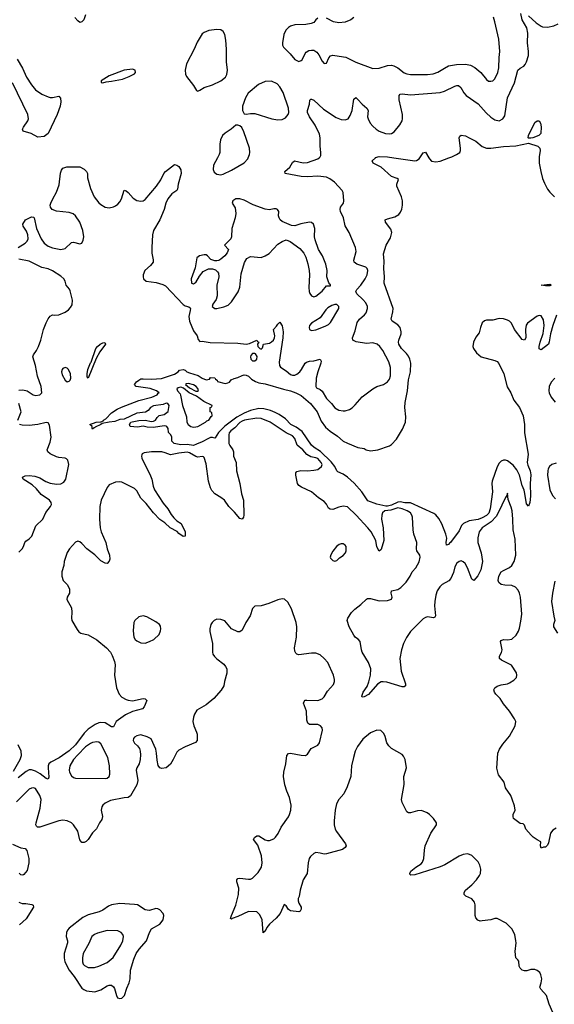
# Model space of a CAD drawing. Header units: inches. Extents: x 1449094 to 1618372, y 389908 to 534307.
# Tile 361 of 494: x 1543479 to 1548554, y 501968 to 511310. Entities that reach past the tile are written whole.
import ezdxf

# ---------------------------------------------------------------- set-up
doc = ezdxf.new("R2010")
doc.units = ezdxf.units.IN
doc.header["$MEASUREMENT"] = 0
doc.layers.add('B5540', color=7, linetype='Continuous')
doc.layers.add('B5541', color=7, linetype='Continuous')

msp = doc.modelspace()

# ---------------------------------------------------------------- linework, layer by layer
at = {"layer": 'B5540', "color": 5}
for points, elevation in [([(1543464.5, 509150), (1543530.8, 509189.2), (1543549.6, 509210), (1543558.7, 509230), (1543556.9, 509270), (1543543, 509303), (1543513.2, 509350), (1543509, 509370), (1543535.3, 509410), (1543590, 509441), (1543610, 509438), (1543618, 509430), (1543637.6, 509330), (1543682.8, 509230), (1543712.9, 509190), (1543750, 509161.2), (1543790, 509144.1), (1543870, 509130.2), (1543910, 509139.5), (1543970, 509194.9), (1543990, 509198.4), (1544050, 509184.9), (1544070, 509190.8), (1544082, 509218), (1544086.6, 509250), (1544079.3, 509310), (1544050.6, 509390.6), (1544010, 509449.6), (1543987.2, 509467.2), (1543950, 509480.5), (1543830, 509492.7), (1543788.7, 509510), (1543773.2, 509530), (1543769.3, 509550), (1543776, 509570), (1543792.3, 509610), (1543827.7, 509672.3), (1543855.3, 509744.7), (1543867.5, 509852.5), (1543877.5, 509882.5), (1543890, 509901), (1543926.3, 509913.7), (1544050, 509914.8), (1544092.8, 509892.8), (1544114.8, 509870), (1544122.8, 509850), (1544122, 509810), (1544150.3, 509710), (1544185.7, 509630), (1544230, 509572.7), (1544250, 509555.8), (1544290, 509532.4), (1544330, 509526.4), (1544370, 509535.5), (1544390, 509545.5), (1544410, 509559.1), (1544430, 509582), (1544445.1, 509610), (1544470, 509691.3), (1544490, 509686), (1544510, 509670.8), (1544555.5, 509615.5), (1544590, 509594.8), (1544627.7, 509587.7), (1544650, 509590.6), (1544670, 509603.8), (1544777.7, 509730), (1544818, 509790), (1544848.2, 509851.8), (1544862.7, 509870), (1544950, 509936), (1544970, 509931.3), (1544990, 509916), (1545010, 509884.7), (1545012.8, 509850), (1544984.2, 509750), (1544978, 509702), (1544970.3, 509689.7), (1544922.5, 509657.5), (1544884.9, 509610), (1544866.7, 509570), (1544850, 509509), (1544808.8, 509411.2), (1544750.4, 509309.7), (1544738.4, 509270), (1544732.4, 509150), (1544734.2, 509094.2), (1544747.5, 509032.5), (1544744.9, 509010), (1544722, 508978), (1544666.7, 508930), (1544652, 508890), (1544650.3, 508870), (1544655.8, 508850), (1544679.1, 508830), (1544775.5, 508815.5), (1544836.7, 508796.7), (1544863.4, 508783.4), (1545030, 508607.2), (1545050, 508593.8), (1545084.8, 508584.8), (1545096.5, 508576.5), (1545100.2, 508570), (1545098, 508550), (1545085.8, 508494.2), (1545091.4, 508450), (1545130, 508358.9), (1545163.1, 508310), (1545174.6, 508274.6), (1545190, 508256), (1545210, 508259.3), (1545286.6, 508246.6), (1545550, 508241.6), (1545630, 508233), (1545660.9, 508239.1), (1545730, 508270.6), (1545737.3, 508257.3), (1545750.7, 508250), (1545737.3, 508230), (1545740.4, 508210), (1545757.3, 508190), (1545770, 508185.5), (1545783.3, 508196.7), (1545792, 508230), (1545850, 508241.8), (1545870, 508252.7), (1545888.3, 508270), (1545898.8, 508290), (1545901.5, 508310), (1545889.7, 508370.3), (1545918.2, 508401.8), (1545930, 508422), (1545950, 508438.8), (1545970, 508406), (1545978.8, 508350), (1545976.5, 508290), (1545942, 508062), (1545944.4, 508030), (1545953.3, 508013.3), (1546010, 507979.5), (1546050, 507944), (1546070, 507936.1), (1546090, 507938), (1546110, 507946), (1546138.5, 507970), (1546154.7, 507990), (1546187.8, 508050), (1546200.3, 508059.7), (1546228.7, 508070), (1546270, 508074.6), (1546331, 508090), (1546340.5, 508070), (1546338, 508050), (1546310.2, 507970), (1546294.9, 507910), (1546290.6, 507830), (1546298, 507818), (1546330, 507801.3), (1546350, 507784.2), (1546390, 507717.4), (1546438.3, 507670), (1546470, 507628.8), (1546510, 507605.8), (1546550, 507597.3), (1546570, 507598.5), (1546608.9, 507611.1), (1546634, 507626), (1546665.1, 507654.9), (1546730, 507730.3), (1546830, 507808.4), (1546870, 507828.4), (1546932.5, 507847.5), (1546970, 507872.7), (1546990, 507900.7), (1546999.2, 507930), (1546999.8, 508010), (1546984.7, 508064.7), (1546926.9, 508170), (1546896.9, 508210), (1546872, 508230), (1546830, 508244), (1546770, 508238.5), (1546674.2, 508254.1), (1546642, 508270), (1546639.6, 508290), (1546662.8, 508357.2), (1546681.6, 508438.4), (1546705.1, 508470), (1546751.1, 508510), (1546767.1, 508530), (1546782.2, 508570), (1546780.4, 508590), (1546763.7, 508623.7), (1546736.8, 508656.8), (1546680.5, 508710), (1546671.1, 508730), (1546679.7, 508750), (1546717.8, 508790), (1546757.6, 508850), (1546778.2, 508890), (1546784.5, 508930), (1546777.7, 508950), (1546763.3, 508963.3), (1546678, 508990), (1546654.3, 509010), (1546650.9, 509030), (1546672.1, 509110), (1546667.6, 509150), (1546607.8, 509290), (1546570, 509353.2), (1546552.8, 509430), (1546524.7, 509490), (1546519.7, 509510), (1546524.2, 509530), (1546552.3, 509570), (1546557, 509590), (1546549.6, 509670), (1546539.6, 509690), (1546468.2, 509770), (1546421.7, 509801.8), (1546390, 509814.8), (1546310, 509825.2), (1546210, 509818.8), (1546150, 509820.9), (1545999, 509850), (1545996, 509870), (1546044.5, 509910), (1546070, 509956), (1546088.7, 509970), (1546170, 509953.4), (1546210, 509954.6), (1546309.4, 509990), (1546321.7, 510000)], 560), ([(1548573.5, 508506.5), (1548539.3, 508410), (1548518.6, 508330), (1548506.4, 508253.6), (1548497.3, 508230), (1548430, 508178), (1548410, 508186), (1548409.3, 508210), (1548418, 508250), (1548447.5, 508332.5), (1548456.1, 508410), (1548450, 508461.2), (1548430, 508499.7), (1548410, 508504.7), (1548390, 508497.1), (1548300.9, 508430), (1548287.3, 508412.7), (1548278.9, 508370), (1548282, 508290), (1548270, 508269.2), (1548250, 508276), (1548177.2, 508370), (1548148.9, 508430), (1548128.7, 508450), (1548110, 508460.2), (1548070, 508472.9), (1548030, 508475.2), (1547970, 508458.3), (1547910, 508457.7), (1547890, 508452.5), (1547870, 508433.5), (1547853.5, 508390), (1547841.3, 508338.7), (1547810, 508297.2), (1547786, 508250), (1547781.3, 508210), (1547787.8, 508190), (1547816.4, 508150), (1547858.6, 508110), (1547990, 508076.4), (1548010, 508066.1), (1548028.8, 508048.8), (1548073.3, 507950), (1548105.5, 507825.6), (1548141.4, 507770), (1548170, 507699.6), (1548223.1, 507630), (1548257, 507550), (1548270.4, 507470), (1548270.4, 507390), (1548306.3, 507186.3), (1548297.7, 507110), (1548303.6, 507083.6), (1548326.2, 507030), (1548330, 506992), (1548326, 506910), (1548328.2, 506790), (1548323, 506730), (1548310, 506694), (1548290, 506715.3), (1548275.6, 506815.6), (1548267.1, 506847.1), (1548250, 506889.2), (1548224.4, 506990), (1548198.7, 507038.7), (1548161.9, 507081.9), (1548110, 507124.1), (1548090, 507131.6), (1548070, 507131.6), (1548050, 507122.2), (1548030, 507102.8), (1548010, 507066.2), (1547963.3, 506930), (1547960.1, 506910), (1547967, 506830), (1547945.4, 506670), (1547931.3, 506628.7), (1547910, 506606.4), (1547870, 506583.4), (1547830, 506568.9), (1547746, 506554), (1547692.2, 506530), (1547674.2, 506510), (1547650, 506460.5), (1547570, 506349.7), (1547557.7, 506342.3), (1547550, 506329.6), (1547530, 506324), (1547527.3, 506350), (1547534, 506390), (1547523.5, 506430), (1547486.7, 506526.7), (1547458, 506578), (1547430, 506610.8), (1547410, 506623.7), (1547190, 506725.9), (1547134.6, 506725.4), (1547090, 506734.8), (1547070, 506733.8), (1547010, 506704.3), (1546970, 506693.3), (1546953.8, 506693.8), (1546870, 506711.8), (1546783.7, 506743.7), (1546727.1, 506830), (1546653.9, 506913.9), (1546589.9, 506970), (1546550, 506996.9), (1546499.9, 507019.9), (1546490, 507028.5), (1546471.2, 507070), (1546435, 507115), (1546333.8, 507213.8), (1546275.3, 507250), (1546250, 507273), (1546161.8, 507401.8), (1546103.9, 507443.9), (1546053.3, 507470), (1546001.4, 507521.4), (1545942.9, 507562.9), (1545904.1, 507584.1), (1545860.6, 507600.6), (1545797.8, 507617.8), (1545750, 507619.8), (1545670, 507602.4), (1545610, 507577.6), (1545540.8, 507539.2), (1545425.5, 507454.5), (1545366.2, 507393.8), (1545336.1, 507343.9), (1545330, 507340.4), (1545310, 507345.5), (1545290, 507344.5), (1545270, 507337.8), (1545210, 507303.4), (1545156, 507284), (1545130, 507269.9), (1545070, 507280.3), (1545010, 507275.8), (1544944, 507290), (1544922, 507310), (1544922, 507350), (1544914, 507370), (1544893.2, 507393.2), (1544888.7, 507430), (1544877.2, 507450), (1544870, 507454), (1544850, 507456.2), (1544750, 507439.3), (1544690, 507443.7), (1544650, 507454), (1544596.5, 507443.5), (1544528.7, 507450), (1544521.2, 507470), (1544534, 507490), (1544545.3, 507494.7), (1544610, 507506.4), (1544670, 507510.6), (1544730, 507498), (1544750, 507500.5), (1544769, 507510), (1544784.7, 507535.3), (1544804.7, 507555.3), (1544850, 507564.7), (1544890, 507594), (1544899.3, 507650), (1544886, 507670), (1544870, 507671.1), (1544840.4, 507659.6), (1544750, 507645.7), (1544719.5, 507630), (1544698, 507602), (1544674.6, 507585.4), (1544590, 507577.8), (1544470, 507518.4), (1544430, 507516.9), (1544383.1, 507496.9), (1544327.1, 507492.9), (1544261.4, 507478.6), (1544250, 507469.2), (1544195.3, 507444.7), (1544190, 507438), (1544182, 507438), (1544170, 507426), (1544166, 507430), (1544166, 507450), (1544146, 507470), (1544206, 507490), (1544250, 507494), (1544274.8, 507505.2), (1544276, 507510), (1544297.6, 507522.4), (1544350, 507579), (1544405, 507615.1), (1544445.6, 507634.4), (1544610, 507698), (1544733.2, 507730), (1544785.2, 507750), (1544794.2, 507765.8), (1544802, 507770), (1544778, 507790), (1544718, 507810), (1544584, 507830), (1544568, 507850), (1544586.8, 507873.2), (1544610, 507891.3), (1544630, 507901), (1544650, 507902.8), (1544730, 507898), (1544824.7, 507904.7), (1544950, 507947.7), (1544984, 507970), (1544996.5, 507983.5), (1545030, 507991), (1545050, 507986), (1545066, 507970), (1545090, 507958.8), (1545174.4, 507934.4), (1545212, 507910), (1545250, 507894), (1545282, 507898), (1545290, 507914), (1545330, 507912), (1545338, 507898), (1545354, 507890), (1545358, 507878), (1545430, 507858), (1545456.4, 507863.6), (1545470, 507872), (1545486.3, 507893.7), (1545513.6, 507906.4), (1545550, 507916.3), (1545590, 507935.5), (1545610, 507940.7), (1545630, 507938.8), (1545650, 507926.8), (1545679.5, 507899.5), (1545716.7, 507876.7), (1545750, 507865.5), (1545810, 507855.8), (1545983.2, 507803.2), (1546050, 507788.9), (1546100.5, 507770), (1546150, 507744.1), (1546239.5, 507670), (1546301.8, 507590), (1546340, 507500), (1546382.9, 507442.9), (1546425.6, 507405.6), (1546497, 507357), (1546550, 507312.4), (1546590, 507290.6), (1546690, 507250.4), (1546750, 507240.5), (1546766.8, 507230), (1546810, 507219.7), (1546877.6, 507230), (1546990, 507267.8), (1547010, 507280.7), (1547057.4, 507330), (1547113.8, 507426.2), (1547139.8, 507490), (1547143.3, 507543.3), (1547136.2, 507630), (1547137.8, 507677.8), (1547159.9, 507790), (1547168.5, 507891.5), (1547188, 507970), (1547191.6, 508050), (1547182.8, 508090), (1547170, 508116.3), (1547150, 508143.5), (1547103, 508190), (1547078, 508230), (1547074.3, 508250), (1547077.4, 508270), (1547099.1, 508330), (1547100.4, 508350), (1547090, 508389.3), (1547070, 508413.6), (1547014.5, 508450), (1547005.1, 508470), (1547021.4, 508538.6), (1547022.9, 508570), (1546939.2, 508810), (1546942.4, 508870), (1546934.2, 508950), (1546940, 509020), (1546933.5, 509090), (1546957.2, 509170), (1546998.6, 509241.4), (1547011.9, 509290), (1547002.9, 509322.9), (1546953, 509390), (1546949.6, 509410), (1546970, 509422), (1547041.5, 509438.5), (1547077.7, 509462.3), (1547094.7, 509485.3), (1547106.5, 509513.5), (1547113.7, 509550), (1547114.2, 509590), (1547104.2, 509630), (1547059.2, 509730), (1547057.6, 509750), (1547073.6, 509793.6), (1547062.5, 509802.5), (1547010, 509821.1), (1546911.3, 509911.3), (1546835.3, 509950), (1546824, 509970), (1546855.9, 510000)], 540), ([(1545357.4, 510000), (1545320.3, 509930), (1545314.9, 509890), (1545324.6, 509864.6), (1545350, 509843), (1545390, 509837.6), (1545410, 509843.1), (1545490, 509881.1), (1545610, 509951.4), (1545645.3, 509990), (1545649.3, 510000)], 580), ([(1547030, 510000), (1547230, 509972.4), (1547245.6, 509974.4), (1547271.1, 509988.9), (1547278.6, 510000)], 540), ([(1547362.2, 510000), (1547368.8, 509988.8), (1547387.6, 509967.6), (1547430, 509960.3), (1547470, 509969.1), (1547553.7, 510000)], 540), ([(1548410.4, 510000), (1548411.4, 509950), (1548425.5, 509870), (1548443.1, 509803.1), (1548459.2, 509759.2), (1548490, 509702), (1548510, 509674.9), (1548554.9, 509630)], 540), ([(1543470, 507796.4), (1543510, 507798.7), (1543550, 507788.4), (1543607.3, 507750), (1543630, 507744.2), (1543669.6, 507750.4), (1543689.3, 507770), (1543682.9, 507830), (1543648.1, 507928.1), (1543629.6, 508030), (1543603.7, 508110), (1543609.3, 508130), (1543638, 508170), (1543657, 508210), (1543680.7, 508270), (1543704.4, 508370), (1543730, 508434), (1543750, 508470.7), (1543770, 508496), (1543789.5, 508510.5), (1543810, 508507.3), (1543850, 508510.6), (1543910, 508535.5), (1543942.4, 508557.6), (1543961.7, 508578.3), (1543976.6, 508603.4), (1543982, 508650), (1543959, 508739), (1543952.7, 508752.7), (1543919.6, 508790), (1543911.1, 508830), (1543899.7, 508850), (1543870, 508878), (1543790, 508928.7), (1543750, 508945.1), (1543690, 508959.1), (1543570, 509018.7), (1543470, 509039.1)], 560), ([(1548558.7, 507910), (1548523.7, 507870), (1548503.7, 507830), (1548500.3, 507790), (1548504.2, 507770), (1548524.4, 507730), (1548562, 507682)], 560), ([(1543462, 507510), (1543493.6, 507590), (1543469.7, 507670)], 560), ([(1548570, 503638), (1548539.8, 503620.2), (1548518, 503590), (1548499.8, 503500.2), (1548490, 503478), (1548470, 503458), (1548450, 503458), (1548428, 503450), (1548422, 503470), (1548426, 503510), (1548390, 503528), (1548353.6, 503553.6), (1548333.6, 503573.6), (1548282, 503630), (1548270, 503666), (1548259, 503679), (1548230, 503682), (1548168, 503730), (1548162, 503750), (1548164, 503770), (1548182, 503810), (1548175.3, 503850), (1548154.6, 503914.6), (1548142, 503950), (1548090, 504022), (1548076.5, 504076.5), (1548025.6, 504145.6), (1548009.3, 504209.3), (1548019.3, 504350), (1548033.2, 504390), (1548064.8, 504435.2), (1548130, 504511.3), (1548180.7, 504610), (1548189.4, 504650), (1548177.2, 504677.2), (1548129.3, 504750), (1548070, 504819), (1548039.3, 504870), (1547997.2, 504910), (1547985.2, 504930), (1547981.2, 504950), (1547989, 504970), (1548010, 504986.8), (1548050, 505000.5), (1548108, 505010), (1548130, 505019.1), (1548170, 505044), (1548196, 505070), (1548198, 505090), (1548193.8, 505113.8), (1548146.6, 505186.6), (1548051.9, 505231.9), (1548033.2, 505250), (1548035.1, 505270), (1548053, 505307), (1548057.6, 505330), (1548042.7, 505410), (1548050, 505418.8), (1548070, 505427.7), (1548110, 505424.9), (1548150, 505432.2), (1548190.8, 505469.2), (1548212.5, 505507.5), (1548222.5, 505537.5), (1548236.9, 505603.1), (1548244, 505670), (1548231.5, 505830), (1548222.4, 505870), (1548210, 505897.6), (1548184.4, 505924.4), (1548150, 505941), (1548084.1, 505944.1), (1548050, 505951.6), (1548028.5, 505968.5), (1548019.6, 505990), (1548026, 506030), (1548049.5, 506070), (1548070, 506084.4), (1548130, 506112.2), (1548150, 506130.4), (1548171.3, 506168.7), (1548187.4, 506230), (1548182.2, 506382.2), (1548164.4, 506470), (1548161.6, 506570), (1548153.3, 506650), (1548145.2, 506685.2), (1548116.6, 506756.6), (1548110, 506818), (1548104.7, 506795.3), (1548090, 506778), (1548022.2, 506630), (1548002.7, 506597.3), (1547955.3, 506544.7), (1547868.9, 506490), (1547839, 506450), (1547827.3, 506392.7), (1547829.1, 506350.9), (1547859.7, 506250), (1547872.9, 506170), (1547857, 506090), (1547828.2, 506031.8), (1547790, 505989.3), (1547770, 506002.7), (1547730.8, 506110), (1547708.3, 506150), (1547690, 506167.1), (1547670, 506174.8), (1547650, 506169.7), (1547630, 506154.7), (1547610, 506118), (1547595.5, 506064.5), (1547572.7, 506007.3), (1547553.2, 505986.8), (1547490, 505949.8), (1547468.3, 505930), (1547441.8, 505890), (1547429.1, 505849.1), (1547419.1, 505790), (1547417.6, 505750), (1547425.3, 505654.7), (1547419, 505641), (1547406, 505634), (1547350, 505643.1), (1547330, 505638.3), (1547310, 505625.3), (1547190, 505503.9), (1547150, 505449.6), (1547122.6, 505390), (1547102.4, 505330), (1547088.8, 505250), (1547100.3, 505130), (1547142, 505010), (1547141, 504990), (1547130, 504981.2), (1547110, 504980.9), (1546963.5, 505023.5), (1546930, 505028.6), (1546910, 505026.2), (1546874.8, 505005.2), (1546790, 504908.3), (1546750, 504883.6), (1546730, 504882), (1546726.6, 504890), (1546739.6, 504930), (1546775.9, 504984.1), (1546791.9, 505028.1), (1546808.3, 505090), (1546811.2, 505150), (1546790, 505209.4), (1546729.6, 505310), (1546722.4, 505330), (1546712.3, 505410), (1546691.5, 505431.5), (1546667.5, 505447.5), (1546650, 505469), (1546606, 505550), (1546589, 505610), (1546594, 505630), (1546630, 505684.7), (1546661.5, 505718.5), (1546718.6, 505761.4), (1546770, 505811.3), (1546782, 505818), (1546810, 505818.8), (1546890, 505796.3), (1546970, 505800.5), (1547009.3, 505810.7), (1547015.1, 505830), (1547003.7, 505870), (1547009, 505890), (1547070, 505903.7), (1547096.6, 505923.4), (1547147.6, 505972.4), (1547186, 506030), (1547206, 506070), (1547240.9, 506110), (1547270, 506164.7), (1547282, 506210), (1547278, 506230), (1547249.6, 506270), (1547246.6, 506290), (1547249.6, 506350), (1547219.5, 506430), (1547213.6, 506470), (1547208.9, 506590), (1547202.5, 506610), (1547188.8, 506630), (1547157.6, 506650), (1547110, 506669.9), (1547070, 506677.4), (1547003.6, 506656.4), (1546946.7, 506650), (1546921.5, 506630), (1546915.3, 506610), (1546912.9, 506570), (1546930.3, 506490), (1546934.9, 506370), (1546910, 506282), (1546890, 506268.7), (1546870, 506308), (1546859.7, 506370), (1546814.7, 506450), (1546783.5, 506490), (1546672.4, 506610), (1546590, 506687.8), (1546550, 506695.1), (1546510, 506686.3), (1546450, 506662), (1546424.9, 506664.9), (1546410, 506676), (1546390, 506712.7), (1546370, 506738), (1546314.5, 506774.5), (1546250, 506831.8), (1546153, 506873), (1546129.6, 506890), (1546116.3, 506910), (1546099.7, 506990), (1546099.6, 507010), (1546110, 507023), (1546146.5, 507033.5), (1546210, 507030.3), (1546270, 507034.3), (1546310, 507043.1), (1546345.1, 507070), (1546349.6, 507090), (1546339.7, 507110), (1546310, 507145.1), (1546290, 507153.5), (1546242.4, 507162.4), (1546204.3, 507184.3), (1546166.9, 507230), (1546113.6, 507273.6), (1546090, 507335.8), (1546070, 507361.5), (1546010, 507389.8), (1545855.3, 507490), (1545770, 507527.5), (1545730, 507529.3), (1545613, 507510), (1545590, 507501.1), (1545570, 507487.9), (1545522.8, 507437.2), (1545483.8, 507410), (1545468.8, 507390), (1545463.8, 507370), (1545465.8, 507290), (1545472.6, 507270), (1545502.3, 507230), (1545507.9, 507210), (1545509, 507170), (1545534.3, 507110), (1545537.3, 507030), (1545569, 506909), (1545586, 506810), (1545602.8, 506750), (1545606, 506610), (1545603.8, 506590), (1545590, 506569.7), (1545570, 506578.4), (1545518.9, 506638.9), (1545464.2, 506690), (1545423.6, 506750), (1545390, 506777.4), (1545332.6, 506812.6), (1545304.4, 506844.4), (1545289.8, 506869.8), (1545272.5, 506932.5), (1545250, 507097.2), (1545230, 507157.2), (1545222.5, 507162.5), (1545210, 507165.6), (1545170, 507159.4), (1545150, 507165.2), (1545090, 507199), (1545070, 507205.6), (1544990, 507197.9), (1544910, 507179.8), (1544861.2, 507201.2), (1544828.3, 507208.3), (1544730.8, 507209.2), (1544661.1, 507198.9), (1544642.8, 507190), (1544638, 507182), (1544634.9, 507170), (1544639.5, 507150), (1544722, 506982), (1544733, 506950), (1544745.4, 506885.4), (1544759.7, 506850), (1544842, 506722), (1544886, 506670), (1544916.5, 506616.5), (1544942, 506582), (1544970, 506554), (1545011, 506530), (1545050.8, 506450), (1545051.3, 506410), (1545030, 506408), (1544990, 506435.3), (1544972.7, 506452.7), (1544909, 506490), (1544857, 506537), (1544810, 506567), (1544750, 506629.6), (1544680.2, 506720.2), (1544630, 506771.1), (1544590, 506839.7), (1544570, 506862.4), (1544450, 506921.3), (1544430, 506925.6), (1544390, 506920.9), (1544330, 506896.2), (1544310, 506872.7), (1544252.2, 506750), (1544239.5, 506690), (1544237.8, 506570), (1544241.8, 506490), (1544252, 506452), (1544295.6, 506350), (1544308.8, 506290), (1544330.5, 506230), (1544333.4, 506190), (1544327.1, 506172.9), (1544310, 506148.7), (1544290, 506153.2), (1544250, 506176.9), (1544193.2, 506233.2), (1544116.9, 506290), (1544070, 506339.5), (1544050, 506356), (1544030, 506362.7), (1544010, 506353.2), (1543950.8, 506290), (1543930, 506254), (1543900.5, 506170), (1543898, 506130), (1543880.4, 506070), (1543879.5, 506030), (1543890.5, 505990), (1543930.7, 505950), (1543953, 505910), (1543953, 505870), (1543930.7, 505830), (1543927.7, 505810), (1543970.6, 505730), (1543974, 505690), (1543970.5, 505630), (1543975.5, 505610), (1544023.9, 505523.9), (1544042, 505502), (1544061, 505490), (1544130, 505472), (1544210, 505426.5), (1544302.4, 505350), (1544340.5, 505310), (1544358.6, 505278.6), (1544379.5, 505219.5), (1544385.2, 505190), (1544379, 505090), (1544398, 504970), (1544424, 504910), (1544450, 504882.3), (1544490, 504860.3), (1544510, 504854.3), (1544551.6, 504848.4), (1544650.4, 504870.4), (1544670, 504866), (1544686, 504850), (1544661, 504790), (1544644.7, 504770), (1544550, 504747.1), (1544484.3, 504715.7), (1544395.8, 504650), (1544370, 504601.2), (1544350, 504600.7), (1544290, 504638.7), (1544250, 504642.5), (1544230, 504638.9), (1544196.3, 504623.7), (1544130, 504579.1), (1544090, 504539.8), (1544009.6, 504430), (1543950, 504372.6), (1543855.1, 504304.9), (1543775.1, 504264.9), (1543755.2, 504250), (1543748.6, 504230), (1543748.6, 504210), (1543757.1, 504122.9), (1543750, 504105.1), (1543730, 504111.1), (1543674.1, 504154.1), (1543630, 504180.7), (1543590, 504192.9), (1543570, 504190.9), (1543541.9, 504178.1), (1543463.8, 504116.2)], 560), ([(1543470, 506257.6), (1543502.4, 506290), (1543515.3, 506310), (1543528.1, 506350), (1543536.9, 506363.1), (1543570, 506384.5), (1543593.6, 506410), (1543631.1, 506508.9), (1543697.9, 506570), (1543726.8, 506633.2), (1543772.5, 506690), (1543780.2, 506710), (1543778.2, 506730), (1543763.1, 506750), (1543684.4, 506804.4), (1543638.6, 506858.6), (1543597.5, 506897.5), (1543512.7, 506950), (1543505.2, 506970), (1543530, 506983), (1543570, 506984.9), (1543622.6, 506977.4), (1543670, 506963.2), (1543728.9, 506928.9), (1543770, 506912.6), (1543830, 506903.5), (1543870, 506906.8), (1543898, 506922), (1543915.9, 506950), (1543945.4, 507090), (1543935.1, 507130), (1543922.6, 507142.6), (1543909.7, 507149.7), (1543850, 507156.4), (1543830, 507163.1), (1543767, 507190), (1543745.6, 507210), (1543741.6, 507230), (1543770, 507301), (1543778, 507350), (1543763.6, 507463.6), (1543750, 507483.7), (1543729.5, 507489.5), (1543650, 507467.7), (1543570, 507460.4), (1543502.6, 507462.6), (1543479, 507470)], 560), ([(1548570, 507101.4), (1548531.2, 507088.8), (1548509.3, 507070.7), (1548496.9, 507050), (1548491.4, 507030), (1548490.2, 506990), (1548512, 506850), (1548536.3, 506796.3), (1548564.8, 506764.8)], 560), ([(1548557.5, 505982.5), (1548535.6, 505870), (1548527.7, 505790), (1548548, 505650), (1548559.2, 505610), (1548547.2, 505570), (1548547.3, 505550), (1548583.2, 505490)], 560), ([(1548539.7, 501890), (1548503.6, 501970), (1548479.5, 502050), (1548426.6, 502110), (1548416, 502130), (1548429.5, 502170), (1548434, 502210), (1548427.2, 502247.2), (1548415.1, 502270), (1548390, 502289.3), (1548370, 502297), (1548330, 502298.4), (1548294.4, 502285.6), (1548270, 502285.1), (1548250, 502291.5), (1548229.6, 502310), (1548220.5, 502330), (1548215.9, 502375.9), (1548209, 502390), (1548187.3, 502410), (1548183, 502470), (1548191.6, 502550), (1548189.6, 502570), (1548177.6, 502630), (1548150, 502684.5), (1548097, 502737), (1548010, 502781.6), (1547990, 502781.6), (1547951.3, 502768.7), (1547870, 502758.4), (1547850, 502758), (1547827.2, 502767.2), (1547810, 502788.7), (1547802.9, 502810), (1547802.7, 502910), (1547796.6, 502936.6), (1547770, 502969.3), (1547714.2, 502994.2), (1547697.2, 503010), (1547698, 503030), (1547712, 503050), (1547770, 503102), (1547814.3, 503150), (1547845.1, 503190), (1547852.8, 503210), (1547855.3, 503250), (1547846.3, 503286.3), (1547830, 503318.4), (1547810, 503342.9), (1547770, 503379.5), (1547750, 503389.6), (1547730, 503395.1), (1547690, 503389.6), (1547650, 503374), (1547513.4, 503290), (1547470, 503271.1), (1547230, 503195.8), (1547192.5, 503192.5), (1547183.3, 503203.3), (1547182, 503210), (1547191.8, 503230), (1547238.3, 503270), (1547290, 503299.6), (1547303.3, 503316.7), (1547315.4, 503350), (1547320.2, 503430), (1547329, 503471), (1547380.5, 503590), (1547434.5, 503670), (1547435.1, 503690), (1547406.6, 503730), (1547369.7, 503769.7), (1547346, 503786), (1547310, 503800.5), (1547290, 503805.1), (1547255.8, 503804.2), (1547190, 503785.6), (1547170, 503784.5), (1547154.5, 503794.5), (1547110, 503882), (1547104.5, 503910), (1547130, 504054), (1547126.6, 504130), (1547149.4, 504210), (1547138, 504290), (1547122.5, 504322.5), (1547110, 504337.2), (1547010, 504395.6), (1546981.6, 504421.6), (1546964, 504450), (1546948.6, 504508.6), (1546936.6, 504536.6), (1546906.2, 504566.2), (1546870, 504569.6), (1546810, 504544.7), (1546735.5, 504484.5), (1546685.9, 504414.1), (1546665, 504370), (1546647.1, 504310), (1546628, 504230), (1546621.5, 504130), (1546588.8, 504030), (1546556, 503964), (1546510, 503909.4), (1546487, 503870), (1546474, 503810), (1546463.7, 503710), (1546464.6, 503670), (1546474.9, 503630), (1546487.4, 503607.4), (1546570.4, 503490), (1546577.1, 503470), (1546570, 503454), (1546544.2, 503435.8), (1546390, 503394.5), (1546370, 503392.3), (1546330, 503402.9), (1546290, 503407), (1546270, 503399.5), (1546238.4, 503370), (1546227.2, 503350), (1546217, 503310), (1546207.3, 503210), (1546170.7, 503150), (1546140.7, 503050), (1546130.8, 502990), (1546122.8, 502970), (1546121, 502950), (1546127.5, 502927.5), (1546151.3, 502890), (1546151.3, 502870), (1546142, 502850), (1546130, 502844), (1546050, 502854), (1546030, 502868), (1546010, 502902), (1545990, 502914), (1545950.4, 502829.6), (1545914.7, 502785.3), (1545851.4, 502728.6), (1545824.9, 502695.1), (1545810, 502662), (1545801, 502659), (1545790, 502646), (1545780.5, 502770), (1545757.2, 502817.2), (1545730, 502843.7), (1545650, 502847.3), (1545550, 502800.7), (1545496.8, 502783.2), (1545490, 502775.3), (1545481.2, 502781.2), (1545488.4, 502810), (1545531.8, 502908.2), (1545557.1, 503010), (1545559.7, 503070), (1545539.3, 503130), (1545541.2, 503150), (1545550, 503161), (1545570, 503164.9), (1545650, 503153.7), (1545670, 503155.8), (1545690, 503164.4), (1545743, 503217), (1545774, 503270), (1545781.7, 503310), (1545775.7, 503375.7), (1545739.2, 503479.2), (1545699, 503530), (1545708.7, 503550), (1545730, 503566), (1545750, 503566.8), (1545808.9, 503528.9), (1545830, 503523.1), (1545850, 503523.1), (1545890, 503538.4), (1545907.2, 503552.8), (1545932.5, 503587.5), (1545962, 503650), (1546030, 503747.3), (1546039.6, 503770), (1546053, 503810), (1546057.1, 503857.1), (1546041.6, 503930), (1546014.7, 503990), (1545996.9, 504050), (1545983.6, 504130), (1545986.3, 504170), (1546004.7, 504250), (1546015.1, 504330), (1546030, 504347.3), (1546050, 504350.4), (1546150, 504330.3), (1546190.7, 504329.3), (1546210, 504341.6), (1546244.9, 504395.1), (1546310, 504426.4), (1546326.3, 504450), (1546354, 504570), (1546351.8, 504590), (1546334.5, 504610), (1546310, 504621.3), (1546230, 504623.6), (1546214.5, 504634.5), (1546204.7, 504664.7), (1546201.4, 504750), (1546174.2, 504825.8), (1546178, 504842), (1546187.9, 504852.1), (1546206, 504854), (1546310, 504848.9), (1546350, 504866.4), (1546370, 504886), (1546401.8, 504938.2), (1546456.6, 505003.4), (1546467.3, 505030), (1546467.6, 505050), (1546458, 505090), (1546404.7, 505210), (1546369.9, 505249.9), (1546330, 505282.3), (1546290, 505300.4), (1546250, 505301), (1546130, 505282.9), (1546109.6, 505289.6), (1546098.9, 505298.9), (1546090, 505318), (1546086.3, 505350), (1546105.6, 505450), (1546111.3, 505550), (1546104.2, 505590), (1546059.5, 505719.5), (1546024.5, 505784.5), (1545992.1, 505812.1), (1545970, 505816), (1545930, 505806.6), (1545844.7, 505770), (1545770, 505747.8), (1545710, 505744), (1545690, 505722), (1545665.5, 505654.5), (1545626, 505590), (1545590, 505518), (1545570, 505502), (1545550, 505502), (1545490, 505529.2), (1545426.3, 505606.3), (1545390, 505618), (1545350, 505622), (1545324, 505610), (1545305.5, 505590), (1545294.9, 505570), (1545283.8, 505530), (1545284.1, 505504.1), (1545310.4, 505390), (1545308.7, 505308.7), (1545313, 505290), (1545327.3, 505267.3), (1545350, 505244.9), (1545415.8, 505195.8), (1545434, 505174), (1545444.9, 505150), (1545446, 505110), (1545422, 505030), (1545416.4, 504990), (1545392.4, 504947.6), (1545320.5, 504870), (1545250, 504809.4), (1545162, 504758), (1545139.5, 504720.5), (1545128.7, 504691.3), (1545123.2, 504650), (1545131.7, 504610), (1545158, 504550), (1545162.3, 504530), (1545163.8, 504470), (1545148.9, 504451.1), (1545049, 504411), (1544990, 504378), (1544970, 504359.3), (1544937.4, 504290), (1544910, 504245.6), (1544870, 504211.6), (1544830, 504203.6), (1544810, 504212.7), (1544794.9, 504234.9), (1544782.7, 504282.7), (1544778.7, 504350), (1544770, 504388.7), (1544726.2, 504486.2), (1544690, 504507), (1544630, 504523), (1544590, 504516.3), (1544570, 504502), (1544560.4, 504490), (1544557.1, 504470), (1544570, 504444), (1544598.6, 504418.6), (1544614.9, 504394.9), (1544623.1, 504370), (1544626, 504334), (1544623, 504290), (1544613, 504250), (1544590.5, 504210), (1544586, 504190), (1544600.4, 504090), (1544591.8, 504050), (1544530, 503946.6), (1544510.3, 503929.7), (1544470, 503926.6), (1544339.9, 503900.1), (1544290, 503875.1), (1544270, 503857.2), (1544259.9, 503840.1), (1544253, 503810), (1544264.4, 503750), (1544257.7, 503722.3), (1544235.5, 503690), (1544207.1, 503632.9), (1544170, 503595.1), (1544128.8, 503531.2), (1544110, 503512.3), (1544090, 503502.7), (1544070, 503502), (1544050, 503529.4), (1544029.8, 503610), (1543990, 503671.6), (1543969.8, 503689.8), (1543930, 503709.7), (1543890, 503716), (1543851.4, 503708.6), (1543670, 503647.3), (1543649.6, 503649.6), (1543639.3, 503659.3), (1543633.2, 503670), (1543635.1, 503690), (1543675.1, 503830), (1543682.4, 503910), (1543669.6, 503950), (1543630, 504014.3), (1543610, 504023.1), (1543590, 504019.7), (1543570, 504009.7), (1543450, 503889.7)], 580), ([(1543419.6, 504180.4), (1543484.2, 504290), (1543497.9, 504330), (1543492.4, 504370), (1543464.5, 504430)], 560), ([(1543410, 503488.2), (1543490, 503451), (1543530, 503444.7), (1543546.8, 503426.8), (1543566, 503350), (1543565.5, 503310), (1543550, 503238), (1543519.8, 503200.2), (1543510, 503194), (1543490, 503195.3), (1543472.9, 503212.9)], 580), ([(1543470, 502936), (1543503.5, 502923.5), (1543536.5, 502923.5), (1543594.9, 502914.9), (1543606.8, 502906.8), (1543610.6, 502890.6), (1543541.2, 502778.8), (1543478.3, 502721.7)], 580)]:
    msp.add_lwpolyline(points, dxfattribs=dict(at, elevation=elevation))
for points, elevation in [([(1545570, 509611.6), (1545530, 509609.2), (1545502.8, 509590), (1545496, 509570), (1545523.5, 509523.5), (1545530.6, 509470), (1545526, 509430), (1545492.4, 509330), (1545488.7, 509250), (1545483.7, 509230), (1545422.8, 509170), (1545460.7, 509130), (1545450, 509099), (1545426.8, 509070), (1545390, 509039.3), (1545370, 509026), (1545350, 509022.7), (1545330, 509022.7), (1545294.5, 509034.5), (1545262.7, 509070), (1545250, 509077.6), (1545230, 509080.5), (1545184.9, 509070), (1545160.5, 509050), (1545143.4, 508956.6), (1545106, 508850), (1545110.8, 508810.8), (1545130, 508804.9), (1545139, 508810), (1545150, 508817.3), (1545184.9, 508875.1), (1545220.1, 508919.9), (1545270, 508947.7), (1545310, 508947.7), (1545336.4, 508936.4), (1545358, 508918), (1545365.8, 508905.8), (1545368.4, 508870), (1545350.3, 508789.7), (1545352.9, 508690), (1545343.5, 508656.5), (1545312.2, 508610), (1545305.3, 508590), (1545330, 508570.4), (1545350, 508568.9), (1545415.8, 508584.2), (1545457.5, 508602.5), (1545490, 508632.4), (1545553, 508727), (1545567.3, 508772.7), (1545580.1, 508900.1), (1545614.1, 509005.9), (1545636.2, 509043.8), (1545670, 509063.1), (1545770, 509054), (1545810, 509068.5), (1545847.5, 509092.5), (1545930, 509179.1), (1545970, 509204.9), (1546010, 509220.7), (1546045.8, 509205.8), (1546138.9, 509138.9), (1546176, 509096), (1546196, 509056), (1546214.6, 508994.6), (1546226, 508930), (1546228.8, 508890), (1546223.7, 508770), (1546227, 508730), (1546232.4, 508712.4), (1546250, 508690.8), (1546270, 508680.7), (1546290, 508686), (1546350, 508735.5), (1546390, 508784.7), (1546430, 508784.7), (1546430, 508798), (1546422, 508802), (1546414.6, 508814.6), (1546393.2, 508870), (1546398, 508930), (1546384.5, 508990), (1546354, 509070), (1546316, 509130), (1546282.6, 509222.6), (1546278, 509250), (1546280.4, 509330), (1546269.5, 509370), (1546250, 509387.3), (1546229.6, 509389.7), (1546147.6, 509372.4), (1546090, 509354.7), (1546058, 509358), (1545970, 509396.9), (1545951.7, 509411.7), (1545940.9, 509430), (1545937.2, 509450), (1545938.4, 509490), (1545927.7, 509507.7), (1545914.2, 509514.1), (1545890, 509515.1), (1545850, 509506.9), (1545810, 509512.8), (1545694.3, 509554.3), (1545610, 509598)], 580), ([(1548470, 508783.7), (1548428, 508790), (1548510, 508801), (1548518.8, 508798.8), (1548524.7, 508790), (1548510, 508785.6)], 520), ([(1546470, 508609.4), (1546441.3, 508598.7), (1546403.4, 508576.6), (1546383.8, 508556.2), (1546330, 508480.9), (1546250, 508432), (1546230.7, 508410), (1546225.5, 508390), (1546231, 508370), (1546250, 508360.5), (1546290, 508367), (1546378.9, 508401.1), (1546410, 508418.4), (1546430, 508438), (1546507.3, 508570), (1546509.3, 508590), (1546490, 508609.3)], 580), ([(1544130, 507909.3), (1544121, 507921), (1544119.4, 507950), (1544124.9, 507990), (1544150, 508053.6), (1544158.1, 508061.9), (1544202.7, 508190), (1544216.8, 508210), (1544242, 508230), (1544270, 508243.7), (1544286.4, 508246.4), (1544294, 508230), (1544240.5, 508159.5), (1544203.9, 508096.1)], 540), ([(1545710, 508144.4), (1545690, 508143.5), (1545674.8, 508125.2), (1545671.1, 508110), (1545674.7, 508090), (1545690, 508074.7), (1545710, 508073.4), (1545728.9, 508090), (1545733.4, 508113.4), (1545718.6, 508138.6)], 560), ([(1543910, 508009.2), (1543890, 507999.3), (1543883, 507990), (1543877.1, 507970), (1543881.7, 507941.7), (1543911, 507890), (1543930, 507874.8), (1543950, 507878.8), (1543959.3, 507890), (1543965.2, 507910), (1543961.2, 507950), (1543944, 507990), (1543930, 508004)], 560), ([(1545010, 507822), (1544982.8, 507817.2), (1544972, 507808), (1544977.3, 507790), (1545001.4, 507761.4), (1545007.2, 507747.2), (1545024.7, 507650), (1545061.6, 507541.6), (1545065.7, 507490), (1545079.1, 507470), (1545104, 507450), (1545130, 507444.9), (1545150, 507447.6), (1545170, 507450.7), (1545244, 507490), (1545256.6, 507503.4), (1545274, 507510), (1545296.4, 507543.6), (1545306, 507550), (1545302, 507582), (1545286, 507590), (1545286, 507630), (1545302, 507638), (1545306, 507650), (1545226, 507686), (1545158, 507738), (1545088.7, 507770), (1545034, 507814)], 540), ([(1545082, 507858), (1545063.6, 507856.4), (1545054, 507850), (1545090, 507816), (1545150, 507784.7), (1545170, 507784.7), (1545175.3, 507790), (1545168.7, 507810), (1545154, 507830), (1545130, 507844)], 540), ([(1546550, 506336), (1546530, 506336), (1546512, 506330), (1546486.8, 506310), (1546450, 506268.7), (1546431.6, 506231.6), (1546427.3, 506210), (1546430, 506202), (1546450, 506178), (1546470, 506171.3), (1546490, 506178), (1546516, 506204), (1546550, 506226.8), (1546571.6, 506250), (1546578.4, 506270), (1546579.5, 506310), (1546570, 506325.2)], 580), ([(1544650, 505653.2), (1544610, 505644), (1544571, 505610), (1544564, 505590), (1544555.8, 505510), (1544564.2, 505450), (1544574, 505430), (1544590, 505415.3), (1544630, 505396.9), (1544670, 505394.9), (1544710, 505408.7), (1544751, 505429), (1544802, 505478), (1544816.2, 505510), (1544819.5, 505530), (1544815.1, 505555.1), (1544805.2, 505570), (1544770, 505598), (1544684.7, 505644.7)], 580), ([(1544210, 504459.3), (1544170, 504453), (1544150, 504443.7), (1544103.5, 504410), (1544030, 504336.2), (1543991, 504290), (1543955.8, 504230), (1543950.3, 504190.3), (1543953.1, 504170), (1543970, 504135.5), (1543990, 504119.3), (1544010, 504112.2), (1544290, 504109), (1544310, 504113.4), (1544330, 504128.7), (1544334.2, 504150), (1544330.8, 504230), (1544317.1, 504310), (1544250, 504438.9), (1544230, 504454.5)], 580), ([(1544430, 502925.1), (1544350, 502910.9), (1544321.7, 502898.3), (1544270, 502862.3), (1544235, 502845), (1544130, 502816.3), (1544078.3, 502790), (1543950, 502690.7), (1543932.2, 502670), (1543922.3, 502650), (1543921.7, 502610), (1543931.8, 502570), (1543931.8, 502550), (1543902, 502450), (1543901.1, 502410), (1543907.5, 502370), (1543947.3, 502290), (1543997.5, 502230), (1544070, 502120.5), (1544086.8, 502106.8), (1544113.9, 502093.9), (1544192.9, 502087.1), (1544250, 502103.6), (1544310, 502144.2), (1544330, 502150.3), (1544350, 502150.3), (1544370, 502133.4), (1544378.5, 502118.5), (1544398, 502050), (1544408, 502030), (1544430, 502024), (1544450, 502024.9), (1544475.1, 502050), (1544497.7, 502122.3), (1544518, 502170), (1544526.9, 502210), (1544532.2, 502290), (1544562.9, 502397.1), (1544586.2, 502450), (1544613.1, 502490), (1544681.8, 502570), (1544710.7, 502649.3), (1544730, 502682.4), (1544810, 502728.9), (1544839.7, 502770), (1544847.8, 502810), (1544839.6, 502830), (1544810, 502862.9), (1544790, 502873.6), (1544770, 502875.6), (1544710, 502858.7), (1544690, 502859.6), (1544670, 502865.6), (1544597.2, 502910), (1544570, 502915.8)], 620), ([(1544310, 502666.4), (1544216.7, 502643.3), (1544189, 502631), (1544163.8, 502610), (1544136, 502544), (1544081.7, 502450), (1544074.3, 502410), (1544076.5, 502370), (1544082.8, 502350), (1544095.2, 502335.2), (1544130, 502318.4), (1544190, 502316.1), (1544230, 502328.9), (1544310, 502365.3), (1544366.7, 502413.3), (1544439.3, 502530), (1544458, 502570), (1544463.8, 502610), (1544459.2, 502630), (1544443.6, 502650), (1544410, 502663.5)], 640)]:
    msp.add_lwpolyline(points, close=True, dxfattribs=dict(at, elevation=elevation))
at = {"layer": 'B5541', "color": 5}
for points, elevation in [([(1544104.7, 511355.3), (1544086.8, 511310), (1544070, 511289), (1544050, 511284), (1544030, 511299), (1544002.7, 511330)], 560), ([(1546310, 511324), (1546290.7, 511309.3), (1546270, 511284), (1546244.5, 511275.5), (1546195.9, 511264.1), (1546090, 511262.9), (1546050, 511249.6), (1546030, 511237), (1546005.5, 511210), (1545986, 511170), (1545972.4, 511090), (1545973.7, 511070), (1545982, 511050), (1546047.8, 510987.8), (1546090, 510932.7), (1546130, 510914.4), (1546150, 510921.6), (1546159.5, 510930), (1546187.6, 510990), (1546198, 511002), (1546222.5, 511017.5), (1546250, 511022.6), (1546270, 511020.3), (1546300.8, 511000.8), (1546318, 510978), (1546350, 510917.3), (1546370, 510894), (1546390, 510898.8), (1546412.2, 510947.7), (1546430, 510968.2), (1546450, 510972.6), (1546469.8, 510970.2), (1546573.4, 510953.4), (1546668.6, 510908.6), (1546830, 510847.2), (1546890, 510850.2), (1546970, 510876), (1547010, 510878), (1547030, 510873.7), (1547070, 510852.8), (1547130, 510806.4), (1547155.1, 510795.1), (1547190, 510789.5), (1547350.8, 510790.8), (1547403.5, 510796.5), (1547447.4, 510812.6), (1547510, 510851.8), (1547550, 510870.9), (1547625.7, 510885.7), (1547710, 510887.8), (1547758.3, 510878.3), (1547797.9, 510857.9), (1547857.6, 510810), (1547910, 510743), (1547930, 510728), (1547950, 510725.5), (1547970, 510730.6), (1547990, 510747.7), (1548017.2, 510810), (1548027, 510853), (1548028.9, 510951.1), (1548035.3, 511010), (1548026.1, 511126.1), (1547990.5, 511290.5), (1547975.1, 511335.1)], 580), ([(1546321.7, 510000), (1546331.8, 510008.2), (1546338.2, 510021.8), (1546338.8, 510050), (1546330.6, 510110), (1546332.8, 510190), (1546324.5, 510224.5), (1546282.7, 510310), (1546229.9, 510389.9), (1546210.9, 510430), (1546211, 510450), (1546231.6, 510510), (1546233.2, 510546.8), (1546243.7, 510556.3), (1546250, 510557.3), (1546270, 510545.5), (1546361.5, 510461.5), (1546483, 510383), (1546530, 510363.5), (1546570, 510359.2), (1546596.9, 510370), (1546617.5, 510402.5), (1546634, 510450), (1546650, 510554.8), (1546670, 510570.6), (1546690, 510554.4), (1546728.7, 510508.7), (1546775.3, 510470), (1546785.7, 510450), (1546781.6, 510390), (1546786.5, 510370), (1546806.4, 510330), (1546830, 510300.8), (1546862.3, 510270), (1546890, 510252.4), (1546950, 510231.5), (1546990, 510227.2), (1547010, 510230.4), (1547034.9, 510245.1), (1547088.1, 510311.9), (1547108.8, 510351.2), (1547113.3, 510370), (1547111.7, 510410), (1547081.1, 510550), (1547082, 510590), (1547090, 510602.8), (1547110, 510607.7), (1547190, 510598.4), (1547470, 510620.3), (1547510, 510631.3), (1547610, 510680.9), (1547630, 510686), (1547644.4, 510684.4), (1547666.2, 510666.2), (1547696, 510616), (1547718.3, 510590), (1547830.7, 510510.7), (1547906.1, 510426.1), (1547950, 510386.5), (1547990, 510360.8), (1548030, 510350.3), (1548065.6, 510370), (1548083, 510397), (1548109, 510570), (1548175, 510710), (1548208.4, 510830), (1548228.8, 510851.2), (1548263.7, 510870), (1548276.3, 510883.7), (1548289.7, 510910), (1548308.4, 510970), (1548308.6, 511010), (1548299.3, 511090), (1548303.6, 511183.6), (1548291.6, 511231.6), (1548247.3, 511310), (1548235.3, 511370)], 560), ([(1546650, 511329.5), (1546621, 511310), (1546570, 511287.6), (1546510, 511280.7), (1546458, 511290), (1546390, 511324)], 580), ([(1548310, 511347.7), (1548381.3, 511281.3), (1548427.8, 511247.7), (1548442.3, 511242.3), (1548490, 511240.3), (1548550, 511252.2), (1548590, 511270.5)], 560), ([(1543456.5, 510936.5), (1543506.4, 510850), (1543544.4, 510764.4), (1543590, 510692.9), (1543630, 510645.2), (1543690, 510604), (1543750, 510578.4), (1543770, 510572.7), (1543790, 510573), (1543850, 510586), (1543865.5, 510565.5), (1543870.4, 510530), (1543864.4, 510490), (1543834.4, 510410), (1543750.5, 510230), (1543710, 510202.7), (1543650, 510196), (1543589.6, 510229.6), (1543512.9, 510252.9), (1543506, 510270), (1543514.5, 510290), (1543557.2, 510350), (1543561.8, 510370), (1543556.8, 510410), (1543410.9, 510710)], 560), ([(1545649.3, 510000), (1545661.4, 510030), (1545664.8, 510050), (1545660.9, 510090), (1545606, 510246), (1545586.3, 510286.3), (1545570, 510302), (1545550, 510308.7), (1545530, 510308.7), (1545487.3, 510270), (1545430, 510234), (1545404.9, 510210), (1545384.2, 510170), (1545378.3, 510130), (1545378.9, 510050), (1545373.4, 510030), (1545357.4, 510000)], 580), ([(1547553.7, 510000), (1547580.9, 510010), (1547626, 510030), (1547656, 510050), (1547663.7, 510070), (1547664.5, 510090), (1547649.4, 510190), (1547656.5, 510203.5), (1547670, 510214.8), (1547710, 510206.8), (1547744.7, 510190), (1547810, 510156.3), (1547868.5, 510108.5), (1547910, 510092.2), (1547950, 510090.3), (1548070, 510107.9), (1548190, 510112.4), (1548310, 510137.1), (1548396.4, 510110), (1548416.9, 510090), (1548418.5, 510070), (1548410.2, 510010), (1548410.4, 510000)], 540), ([(1547278.6, 510000), (1547310, 510046.8), (1547330, 510054.8), (1547362.2, 510000)], 540), ([(1546855.9, 510000), (1546858, 510002), (1546890, 510013.4), (1546972, 510008), (1547030, 510000)], 540)]:
    msp.add_lwpolyline(points, dxfattribs=dict(at, elevation=elevation))
for points, elevation in [([(1545350, 511218.4), (1545273.4, 511206.6), (1545230.3, 511189.7), (1545210, 511174.5), (1545163.4, 511096.6), (1545134.4, 511030), (1545062.4, 510890), (1545050.4, 510830), (1545052.8, 510792.8), (1545062, 510770), (1545130, 510686), (1545158.8, 510638.8), (1545170, 510631), (1545190, 510640.7), (1545230, 510668.4), (1545310, 510692), (1545389.2, 510730), (1545433.6, 510766.4), (1545446.6, 510790), (1545451.8, 510830), (1545442, 510910), (1545443.5, 511030), (1545437.4, 511117.4), (1545426.6, 511170), (1545410, 511199), (1545390, 511215.1)], 580), ([(1544550, 510842), (1544470, 510832.7), (1544330, 510776), (1544252, 510730), (1544254, 510714), (1544270, 510712), (1544299, 510721), (1544350, 510727.7), (1544454.2, 510745.8), (1544518, 510770), (1544570, 510798), (1544579, 510810), (1544575.3, 510830)], 580), ([(1545870, 510728), (1545810, 510724.7), (1545744.9, 510695.1), (1545647.4, 510612.6), (1545622.4, 510570), (1545595.5, 510490), (1545594.8, 510450), (1545610, 510418), (1545630, 510414.8), (1545670, 510421.6), (1545710, 510421.1), (1545871, 510370), (1545930, 510359.6), (1545970, 510362.6), (1546001, 510379), (1546026.3, 510410), (1546032.4, 510430), (1546030.9, 510470), (1545978.8, 510618.8), (1545950, 510672), (1545922.4, 510702.4)], 580), ([(1548330, 510184.7), (1548310, 510186.6), (1548306, 510190), (1548307.3, 510210), (1548370, 510336), (1548390, 510351), (1548410, 510351.3), (1548422.8, 510330), (1548430, 510294), (1548427.3, 510230), (1548407.3, 510210), (1548350, 510189.7)], 540)]:
    msp.add_lwpolyline(points, close=True, dxfattribs=dict(at, elevation=elevation))

doc.saveas('drawing.dxf')
